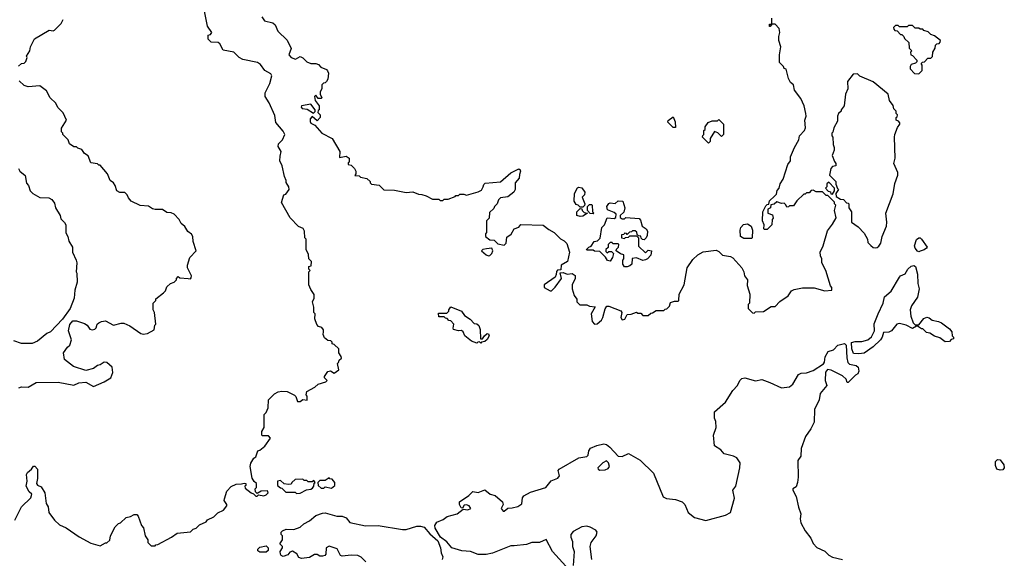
# Model space of a CAD drawing. Extents: x 1861455 to 2058065, y 200073 to 437907.
# Tile 543 of 574: x 2023540 to 2031068, y 363504 to 367624. Entities that reach past the tile are written whole.
import ezdxf

# ---------------------------------------------------------------- set-up
doc = ezdxf.new("R2010")
doc.units = 0

msp = doc.modelspace()

# ---------------------------------------------------------------- linework, layer by layer
at = {"layer": '0CON05XD'}
for points in [[(2025415, 367234.7), (2025379.8, 367279.8), (2025357.4, 367297.4), (2025245, 367320), (2025217.5, 367335), (2025175.9, 367375.9), (2025095, 367391.2), (2025069.2, 367439.2), (2025058, 367448), (2025003, 367453), (2024980, 367475), (2024980, 367505), (2024998.3, 367511.7), (2025010, 367525), (2024976.7, 367575), (2024946.7, 367715)], [(2025390, 367645), (2025412.5, 367615), (2025475, 367600), (2025492.5, 367585), (2025513.3, 367535), (2025585, 367467.5), (2025616.2, 367403.8), (2025598, 367355), (2025614.6, 367334.6), (2025647.7, 367322.3), (2025685, 367342.5), (2025705, 367332.5), (2025735, 367302.5), (2025765, 367287.5), (2025805, 367287.5), (2025825, 367280), (2025841.7, 367261.7), (2025885, 367242.5), (2025893.3, 367233.3), (2025900, 367215), (2025895, 367170), (2025885, 367150), (2025875, 367140), (2025861.7, 367138.3), (2025850, 367125), (2025850, 367095), (2025838.3, 367071.7), (2025837.5, 367055), (2025850, 367025), (2025845, 367020), (2025821.7, 367021.7), (2025805, 367047.5), (2025793.3, 367035), (2025800, 367005), (2025830, 366965), (2025830, 366935), (2025821.7, 366928.3), (2025820, 366915), (2025837.5, 366895), (2025836.7, 366875), (2025815, 366850), (2025775, 366882.5), (2025760, 366865), (2025760, 366845), (2025765, 366833.3), (2025796.7, 366816.7), (2025850, 366755), (2025930, 366715), (2025987.5, 366615), (2025985, 366570), (2026035, 366580), (2026060, 366565), (2026060, 366535), (2026051.7, 366528.3), (2026050, 366515), (2026075, 366510), (2026100, 366485), (2026110, 366465), (2026110, 366445), (2026101.7, 366431.7), (2026135, 366430), (2026145, 366420), (2026195, 366410), (2026220, 366385), (2026220, 366375), (2026230, 366365), (2026287, 366357), (2026323, 366323), (2026405, 366320), (2026495, 366302.5), (2026545, 366307.5), (2026588.3, 366288.3), (2026615, 366287.5), (2026647, 366277), (2026695, 366250), (2026745, 366250), (2026755, 366240), (2026775, 366240), (2026785, 366250), (2026815, 366250), (2026868.3, 366271.7), (2026875, 366280), (2026895, 366280), (2026905, 366290), (2026935, 366290), (2026955, 366282.5), (2027045, 366306), (2027070, 366320), (2027082.5, 366345), (2027087.3, 366362.7), (2027097.7, 366372.3), (2027216.7, 366383.3), (2027295, 366453.3), (2027355, 366482.5), (2027366.4, 366476.4), (2027370, 366465), (2027360.7, 366439.3), (2027359.3, 366410.7), (2027327.5, 366375), (2027327.5, 366325), (2027317.5, 366305), (2027271.7, 366268.3), (2027215, 366260), (2027200, 366245), (2027190, 366215), (2027170, 366195), (2027165, 366180), (2027131.7, 366148.3), (2027130, 366105), (2027110, 366085), (2027110, 365995), (2027100, 365985), (2027100, 365965), (2027135, 365940), (2027167, 365937), (2027195, 365910), (2027245, 365900), (2027260, 365915), (2027265, 365960), (2027296.4, 365983.6), (2027320, 366025), (2027355, 366037.5), (2027371.7, 366058.3), (2027542.7, 366052.7), (2027585, 366018.8), (2027626.1, 365996.1), (2027675, 365947.5), (2027703, 365933), (2027721.7, 365911.7), (2027743.3, 365845), (2027727.5, 365775), (2027680, 365745), (2027678.3, 365711.7), (2027651.7, 365708.3), (2027643, 365697), (2027642.5, 365675), (2027633.3, 365655), (2027550, 365595), (2027550, 365575), (2027595, 365550), (2027605, 365550), (2027633, 365577), (2027682.5, 365645), (2027671.7, 365688.3), (2027695, 365690), (2027725, 365677.5), (2027765, 365682.5), (2027786.1, 365666.1), (2027786.4, 365643.6), (2027762.5, 365595), (2027762.5, 365565), (2027780, 365515), (2027800, 365485), (2027800, 365465), (2027821.7, 365441.7), (2027875, 365442.5), (2027895, 365432.5), (2027938.3, 365428.3), (2027908.8, 365375), (2027915.6, 365315), (2027934.1, 365294.1), (2027955, 365296.9), (2027988, 365325), (2027998.8, 365345), (2028016.7, 365413.3), (2028028.3, 365431.7), (2028045, 365433.3), (2028135, 365397.5), (2028142.5, 365385), (2028135.6, 365345), (2028145, 365329.2), (2028167.1, 365332.9), (2028185, 365370), (2028215, 365372.5), (2028255, 365387.5), (2028265, 365380), (2028288.3, 365378.3), (2028305, 365360), (2028345, 365360), (2028365, 365380), (2028378.3, 365381.7), (2028405, 365400), (2028465, 365400), (2028475, 365410), (2028488.3, 365411.7), (2028508.3, 365431.7), (2028515, 365460), (2028545, 365470), (2028575, 365470), (2028580, 365475), (2028582.5, 365525), (2028618.8, 365595), (2028643.8, 365725), (2028685, 365790), (2028723.8, 365825), (2028765, 365847.5), (2028865, 365861.2), (2028885, 365851.2), (2028912.9, 365822.9), (2028973, 365813), (2028993, 365803), (2029060, 365725), (2029076.7, 365695), (2029082.5, 365665), (2029103, 365633), (2029100.7, 365590.7), (2029122.5, 365525), (2029120, 365455), (2029110, 365445), (2029110, 365415), (2029141.7, 365381.7), (2029155, 365380), (2029165, 365390), (2029227, 365393), (2029285, 365430), (2029315, 365430), (2029350.7, 365469.3), (2029415, 365512.5), (2029440.7, 365549.3), (2029460.7, 365559.3), (2029525, 365572.5), (2029615, 365572.5), (2029695, 365550), (2029750, 365555), (2029750, 365575), (2029738.3, 365588.3), (2029702.5, 365705), (2029673.3, 365765), (2029672.5, 365795), (2029661.7, 365818.3), (2029660, 365845), (2029683.3, 365895), (2029715, 366010), (2029755, 366060), (2029781.7, 366108.3), (2029770, 366165), (2029780, 366205), (2029770, 366215), (2029768.3, 366228.3), (2029718.3, 366278.3), (2029705, 366280), (2029678.3, 366308.3), (2029628.3, 366308.3), (2029605, 366320), (2029591.7, 366318.3), (2029575, 366300), (2029555, 366300), (2029545, 366290), (2029535, 366290), (2029481.7, 366238.3), (2029455, 366200), (2029425, 366200), (2029418.3, 366191.7), (2029405, 366190), (2029398.3, 366208.3), (2029385, 366220), (2029365, 366217.5), (2029328.3, 366231.7), (2029308.3, 366211.7), (2029281.7, 366208.3), (2029280, 366185), (2029260, 366175), (2029260, 366145), (2029295, 366130), (2029300, 366105), (2029292.5, 366095), (2029290, 366055), (2029255, 366020), (2029235, 366020), (2029230, 366025), (2029232.5, 366055), (2029220, 366085), (2029222.5, 366155), (2029245, 366200), (2029255, 366210), (2029268.3, 366211.7), (2029271.7, 366238.3), (2029310, 366275), (2029325, 366290), (2029331.7, 366318.3), (2029347.5, 366335), (2029353, 366367), (2029377.5, 366405), (2029413.6, 366516.4), (2029432.5, 366545), (2029432.5, 366575), (2029463, 366647), (2029497.5, 366705), (2029502.5, 366735), (2029540, 366775), (2029547, 366797), (2029542.5, 366855), (2029552.5, 366885), (2029550, 366905), (2029536.7, 366965), (2029511.7, 367021.7), (2029463.9, 367083.9), (2029456.7, 367125), (2029433.6, 367143.6), (2029417.5, 367175), (2029400, 367245), (2029385, 367250), (2029380, 367265), (2029350, 367295), (2029350, 367355), (2029360, 367415), (2029342.5, 367465), (2029342.5, 367495), (2029352.5, 367525), (2029347, 367557), (2029315, 367590), (2029290, 367590), (2029278.3, 367571.7), (2029271.7, 367571.7), (2029271.7, 367588.3), (2029290, 367590), (2029290, 367635)], [(2023530.7, 367269.3), (2023555, 367287.5), (2023575, 367290), (2023587, 367303), (2023597.5, 367335), (2023592.5, 367345), (2023617.5, 367385), (2023623, 367417), (2023653.6, 367476.4), (2023765, 367542.5), (2023795, 367537.5), (2023805, 367542.5), (2023857.5, 367595), (2023873.6, 367626.4)], [(2030415, 367210), (2030440, 367235), (2030440, 367275), (2030431.7, 367288.3), (2030441.7, 367298.3), (2030458.3, 367301.7), (2030481.7, 367328.3), (2030505, 367330), (2030518.3, 367341.7), (2030520, 367375), (2030540, 367405), (2030541.7, 367428.3), (2030551.7, 367438.3), (2030568.3, 367441.7), (2030578.3, 367451.7), (2030580, 367465), (2030535, 367500), (2030505, 367510), (2030485, 367530), (2030451.7, 367541.7), (2030445, 367550), (2030425, 367550), (2030415, 367560), (2030385, 367560), (2030365, 367580), (2030335, 367580), (2030325, 367570), (2030265, 367570), (2030255, 367580), (2030235, 367580), (2030220, 367565), (2030221.7, 367551.7), (2030231.7, 367541.7), (2030248.3, 367538.3), (2030275, 367510), (2030285, 367510), (2030300, 367495), (2030305, 367480), (2030338.3, 367448.3), (2030340, 367405), (2030360, 367385), (2030350, 367375), (2030352.5, 367355), (2030365, 367350), (2030400, 367315), (2030398.3, 367301.7), (2030388.3, 367291.7), (2030355, 367280), (2030347.5, 367265), (2030348.3, 367248.3), (2030381.7, 367211.7), (2030415, 367210)], [(2023503, 363797), (2023555, 363897.5), (2023625, 363967.5), (2023632.5, 363995), (2023611.7, 364011.7), (2023590, 364055), (2023596.7, 364095), (2023592.5, 364145), (2023600.7, 364159.3), (2023630, 364185), (2023645, 364210), (2023655, 364210), (2023677, 364187), (2023676.7, 364115), (2023667.5, 364075), (2023675, 364062.5), (2023705, 364050), (2023732.5, 364005), (2023743.6, 363923.6), (2023757, 363897), (2023762.5, 363855), (2023806.7, 363795), (2023845, 363760), (2023895, 363736), (2023995, 363667.5), (2024085, 363620), (2024155, 363600), (2024195, 363622.5), (2024207, 363623), (2024228.3, 363641.7), (2024233, 363677), (2024270, 363745), (2024295, 363770), (2024310, 363775), (2024353, 363817), (2024387, 363823), (2024415, 363840), (2024435, 363840), (2024447, 363827), (2024470, 363755), (2024487, 363737), (2024500, 363675), (2024520, 363645), (2024520, 363625), (2024545, 363600), (2024575, 363600), (2024581.7, 363608.3), (2024595, 363610), (2024700, 363665), (2024745, 363697.5), (2024845, 363707.5), (2024865, 363727.5), (2024890, 363735), (2024915, 363760), (2024965, 363782.5), (2024975, 363797.5), (2025025, 363822.5), (2025055, 363852.5), (2025098.3, 363871.7), (2025122.5, 363905), (2025122.5, 363915), (2025102.5, 363945), (2025105, 363960), (2025123, 364017), (2025157, 364053), (2025195, 364070), (2025235, 364072.5), (2025255, 364080), (2025270, 364075), (2025268.3, 364061.7), (2025260, 364055), (2025265, 364040), (2025310, 364005), (2025328.3, 363998.3), (2025345, 363980), (2025355, 363980), (2025365, 363990), (2025407, 363983), (2025425, 363990), (2025440, 364005), (2025435, 364020), (2025385, 364017.5), (2025355, 364000), (2025341.7, 364011.7), (2025340, 364035), (2025350, 364045), (2025350, 364075), (2025331.7, 364091.7), (2025318.3, 364118.3), (2025302.5, 364205), (2025308.3, 364231.7), (2025330.7, 364269.3), (2025345, 364280), (2025360, 364325), (2025375, 364330), (2025415, 364362.5), (2025456.4, 364423.6), (2025441.7, 364441.7), (2025395, 364440), (2025390, 364445), (2025390, 364475), (2025410, 364505), (2025410, 364605), (2025425, 364620), (2025440, 364655), (2025442.5, 364715), (2025487, 364763), (2025515, 364777.5), (2025545, 364783.3), (2025585, 364778.8), (2025640.7, 364750.7), (2025650.7, 364740.7), (2025665, 364703.3), (2025685, 364702.5), (2025705, 364717.5), (2025737, 364713), (2025737.5, 364745), (2025730, 364755), (2025735, 364780), (2025797, 364813), (2025823, 364837), (2025880, 364855), (2025890, 364865), (2025870, 364885), (2025870, 364895), (2025895, 364932.5), (2025915, 364937.5), (2025945, 364920), (2025980, 364945), (2025970, 364995), (2025978.3, 365001.7), (2025981.7, 365018.3), (2026000, 365035), (2025998.3, 365048.3), (2025980, 365075), (2025980, 365105), (2025945, 365140), (2025930, 365145), (2025928.3, 365158.3), (2025918.3, 365168.3), (2025895, 365170), (2025870.7, 365190.7), (2025860, 365215), (2025862.5, 365235), (2025861.7, 365251.7), (2025849.3, 365269.3), (2025825, 365277.5), (2025811.7, 365291.7), (2025797.5, 365335), (2025800, 365375), (2025790, 365385), (2025790, 365425), (2025777.5, 365465), (2025792.5, 365495), (2025791.7, 365521.7), (2025765, 365560), (2025750, 365595), (2025750, 365695), (2025760, 365705), (2025750, 365715), (2025750, 365735), (2025768.3, 365741.7), (2025770, 365775), (2025750, 365795), (2025747, 365827), (2025730, 365865), (2025730, 365945), (2025720, 365955), (2025717.5, 366005), (2025706.4, 366026.4), (2025670.7, 366040.7), (2025607, 366107), (2025542.5, 366225), (2025560, 366285), (2025575, 366290), (2025600, 366325), (2025597.5, 366345), (2025578.3, 366378.3), (2025577.5, 366395), (2025563.6, 366423.6), (2025546.2, 366505), (2025530, 366545), (2025530.4, 366579.5), (2025540, 366615), (2025516.7, 366655), (2025517.5, 366675), (2025548.8, 366705), (2025566.4, 366745), (2025555, 366770), (2025498.1, 366838.1), (2025490.3, 366890.3), (2025446.9, 366986.9), (2025417.5, 367035), (2025416.7, 367065), (2025451.5, 367135), (2025467.5, 367195), (2025459.4, 367209.4), (2025415, 367234.7)], [(2030085, 365877.5), (2030095, 365882.5), (2030109.3, 365890.7), (2030122.5, 365915), (2030132.5, 365965), (2030166.4, 366043.6), (2030170, 366075), (2030162.5, 366145), (2030217, 366293), (2030231.7, 366371.7), (2030252.5, 366435), (2030252.5, 366455), (2030223.3, 366525), (2030232.5, 366565), (2030227.5, 366725), (2030230, 366745), (2030251.7, 366798.3), (2030270, 366825), (2030270, 366835), (2030258.3, 366848.3), (2030240, 366855), (2030240, 366875), (2030248.3, 366881.7), (2030250, 366895), (2030240, 366905), (2030240, 366925), (2030223, 366943), (2030217, 366967), (2030190, 367005), (2030180, 367055), (2030065, 367147.5), (2029963, 367193), (2029945, 367210), (2029911.7, 367208.3), (2029868.3, 367151.7), (2029872.5, 367095), (2029852.5, 367055), (2029842.5, 366965), (2029820, 366935), (2029820, 366925), (2029800, 366905), (2029792.5, 366885), (2029791.7, 366848.3), (2029763, 366797), (2029757, 366763), (2029750, 366755), (2029750, 366735), (2029757.5, 366725), (2029758.3, 366668.3), (2029767.5, 366645), (2029767.5, 366625), (2029752.5, 366585), (2029768.3, 366538.3), (2029780, 366525), (2029780, 366505), (2029755, 366500), (2029740, 366485), (2029730, 366435), (2029780, 366385), (2029780, 366365), (2029791.7, 366331.7), (2029800, 366325), (2029780, 366295), (2029781.7, 366271.7), (2029815, 366250), (2029838.3, 366248.3), (2029861.7, 366221.7), (2029875, 366220), (2029880, 366215), (2029880, 366185), (2029900, 366155), (2029900, 366075), (2029949.3, 366039.3), (2029995, 365990), (2030022.5, 365945), (2030025, 365920), (2030047, 365897), (2030065, 365882.5), (2030085, 365877.5)], [(2023533, 364807), (2023555, 364816.7), (2023605, 364812.5), (2023665, 364847.5), (2023835, 364851.2), (2023955, 364827.5), (2023993, 364847), (2024045, 364852.5), (2024105, 364817.5), (2024187, 364853), (2024236.4, 364883.6), (2024252.5, 364925), (2024246.2, 364965), (2024205, 365002), (2024185, 365003.8), (2024155.6, 364984.4), (2024135, 364979.4), (2024105, 364955.5), (2024045, 364940), (2023951.7, 364971.7), (2023882, 365025), (2023876, 365075), (2023905, 365120), (2023922.5, 365135), (2023936.7, 365175), (2023913.3, 365245), (2023922.5, 365292.5), (2023945, 365320), (2023975, 365321.2), (2024035, 365300), (2024056.4, 365286.4), (2024075, 365257.5), (2024095, 365251.2), (2024115, 365257.5), (2024125, 365267.5), (2024133.3, 365295), (2024143.9, 365306.1), (2024164.4, 365315.6), (2024195, 365319.2), (2024256.7, 365286.7), (2024315, 365303.1), (2024335, 365302.5), (2024382.1, 365282.1), (2024465, 365223.3), (2024485, 365217.5), (2024517, 365223), (2024568.3, 365251.7), (2024573, 365287), (2024580, 365295), (2024570, 365385), (2024560, 365405), (2024560, 365455), (2024580, 365475), (2024581.7, 365488.3), (2024640, 365535), (2024655, 365550), (2024665, 365580), (2024693, 365607), (2024720, 365615), (2024740, 365635), (2024740, 365645), (2024751.7, 365658.3), (2024765, 365650), (2024827, 365643), (2024845, 365642.5), (2024851.7, 365648.3), (2024852.5, 365665), (2024822.5, 365725), (2024822.5, 365745), (2024840, 365805), (2024890, 365855), (2024867, 365927), (2024862.5, 365965), (2024853, 365983), (2024825, 366002.5), (2024803, 366043), (2024773.6, 366063.6), (2024760, 366095), (2024720, 366135), (2024697, 366147), (2024665, 366150), (2024631.7, 366171.7), (2024575, 366172.5), (2024555, 366177.5), (2024525, 366196.7), (2024462.3, 366202.3), (2024392.5, 366235), (2024371.7, 366261.7), (2024362.5, 366285), (2024345, 366302.5), (2024305, 366302.5), (2024282.5, 366315), (2024270, 366355), (2024256.4, 366376.4), (2024232.5, 366395), (2024212.5, 366445), (2024155, 366510), (2024145, 366510), (2024135, 366520), (2024085, 366530), (2024063, 366583), (2024035, 366600), (2024015, 366630), (2023985, 366640), (2023975, 366650), (2023955, 366650), (2023920, 366675), (2023910, 366705), (2023870, 366745), (2023870, 366755), (2023860, 366765), (2023860, 366795), (2023897.5, 366855), (2023872.5, 366912.5), (2023831.7, 366951.7), (2023816.7, 366985), (2023773.8, 367025), (2023745, 367080), (2023695, 367116.7), (2023605, 367111.2), (2023575, 367120), (2023536.4, 367156.4)], [(2025785, 366910), (2025798.3, 366921.7), (2025800, 366935), (2025767, 366977), (2025695.7, 366965), (2025692.7, 366955), (2025700, 366945), (2025738.3, 366938.3), (2025785, 366910)], [(2028555, 366800), (2028535, 366800), (2028495, 366840), (2028497, 366853), (2028535, 366880), (2028551.7, 366841.7), (2028555, 366800)], [(2028805, 366680), (2028760, 366725), (2028761.7, 366738.3), (2028770, 366745), (2028770, 366775), (2028780, 366785), (2028780, 366805), (2028803, 366837), (2028835, 366850), (2028875, 366850), (2028885, 366860), (2028920, 366825), (2028920, 366745), (2028905, 366730), (2028878.3, 366758.3), (2028851.7, 366768.3), (2028820, 366715), (2028818.3, 366691.7), (2028805, 366680)], [(2023530, 366485), (2023540, 366465), (2023581.7, 366431.7), (2023593, 366373), (2023607.5, 366355), (2023620, 366315), (2023640, 366295), (2023695, 366262.5), (2023761.7, 366261.7), (2023785, 366247.5), (2023805, 366220), (2023812.5, 366185), (2023850, 366125), (2023855, 366100), (2023883, 366073), (2023892.5, 366055), (2023893, 365993), (2023907.5, 365965), (2023915, 365930), (2023942.5, 365885), (2023942.5, 365845), (2023972.5, 365785), (2023977, 365763), (2023972.5, 365695), (2023977.5, 365685), (2023980, 365615), (2023962.5, 365555), (2023956.7, 365495), (2023926, 365415), (2023868.1, 365331.9), (2023775, 365236.7), (2023747.7, 365222.3), (2023675, 365164), (2023635, 365146.2), (2023555, 365146.7), (2023495, 365166.7)], [(2029755, 366290), (2029770, 366315), (2029770, 366335), (2029725, 366380), (2029711.7, 366368.3), (2029710, 366345), (2029700, 366335), (2029721.7, 366311.7), (2029738.3, 366308.3), (2029741.7, 366291.7), (2029755, 366290)], [(2027845, 366190), (2027825, 366190), (2027810, 366205), (2027795, 366210), (2027780, 366235), (2027782.5, 366295), (2027805, 366337.5), (2027815, 366343.3), (2027836.4, 366336.4), (2027860, 366305), (2027857, 366283), (2027840, 366265), (2027860, 366215), (2027858.3, 366201.7), (2027845, 366190)], [(2028165, 365732.5), (2028150, 365755), (2028150, 365785), (2028160, 365795), (2028160, 365825), (2028133, 365833), (2028100, 365855), (2028101.7, 365868.3), (2028117.5, 365885), (2028120, 365905), (2028115, 365910), (2028075, 365910), (2028068.3, 365918.3), (2028055, 365920), (2028040, 365905), (2028038.3, 365881.7), (2028020, 365865), (2028021.7, 365851.7), (2028031.7, 365841.7), (2028045, 365850), (2028065, 365850), (2028080, 365835), (2028072.5, 365805), (2028055, 365777.5), (2028035, 365782.5), (2028018.3, 365808.3), (2027975, 365850), (2027935, 365852.5), (2027925, 365860), (2027875, 365860), (2027872.5, 365865), (2027890, 365885), (2027908.3, 365891.7), (2027931.7, 365928.3), (2027958.3, 365931.7), (2027977, 365953), (2027990, 366035), (2028010, 366055), (2028031.7, 366108.3), (2028085, 366102.5), (2028098.3, 366111.7), (2028100, 366135), (2028085, 366150), (2028035, 366170), (2028030, 366195), (2028045, 366217.5), (2028055, 366222.5), (2028091.7, 366218.3), (2028115, 366237.5), (2028150, 366235), (2028167.5, 366185), (2028158.3, 366151.7), (2028130, 366125), (2028131.7, 366111.7), (2028145, 366100), (2028165, 366100), (2028175, 366110), (2028275, 366102.5), (2028285, 366090), (2028300, 366045), (2028330, 366025), (2028340, 366005), (2028337, 365973), (2028330, 365955), (2028315, 365940), (2028301.7, 365941.7), (2028291.7, 365951.7), (2028288.3, 365968.3), (2028271.7, 365971.7), (2028261.7, 365981.7), (2028258.3, 365998.3), (2028245, 366010), (2028225, 366010), (2028218.3, 366001.7), (2028201.7, 365998.3), (2028185, 365980), (2028178.3, 365988.3), (2028165, 365990), (2028158.3, 365981.7), (2028141.7, 365978.3), (2028140, 365955), (2028165, 365950), (2028171.7, 365958.3), (2028195, 365960), (2028205, 365970), (2028255, 365970), (2028270, 365955), (2028271.7, 365891.7), (2028325, 365840), (2028345, 365860), (2028370, 365855), (2028366.1, 365823.9), (2028340, 365795), (2028325, 365787.5), (2028305, 365782.5), (2028255, 365802.5), (2028221.7, 365798.3), (2028220, 365755), (2028205, 365740), (2028185, 365733.3), (2028165, 365732.5)], [(2027825, 366117.5), (2027800, 366125), (2027800, 366155), (2027825, 366180), (2027838.3, 366178.3), (2027840, 366165), (2027855, 366150), (2027880, 366145), (2027845, 366120), (2027825, 366117.5)], [(2027925, 366140), (2027901.7, 366141.7), (2027880, 366165), (2027880, 366195), (2027895, 366210), (2027915, 366210), (2027917.5, 366205), (2027920, 366155), (2027930, 366145), (2027925, 366140)], [(2029135, 365950), (2029075, 365950), (2029050, 365965), (2029047.5, 366015), (2029052.5, 366035), (2029073, 366057), (2029105, 366062.5), (2029132.5, 366045), (2029142.5, 366015), (2029140, 365955), (2029135, 365950)], [(2030415, 365847.5), (2030405, 365852.5), (2030386.7, 365875), (2030380, 365895), (2030396.4, 365943.6), (2030415, 365956.2), (2030425, 365955.8), (2030435, 365946.2), (2030476.7, 365885), (2030472.5, 365875), (2030455, 365863.3), (2030425, 365852.5), (2030415, 365847.5)], [(2027125, 365816.7), (2027135, 365820), (2027150, 365835), (2027157.5, 365855), (2027150, 365875), (2027107.7, 365872.3), (2027080, 365865), (2027070, 365855), (2027107.5, 365825), (2027125, 365816.7)], [(2029955, 365067.5), (2029915, 365070), (2029902.5, 365105), (2029900, 365155), (2029927, 365163), (2029978.3, 365161.7), (2030025, 365173.8), (2030051.3, 365198.7), (2030076, 365245), (2030073.8, 365296.2), (2030103.3, 365375), (2030142.5, 365455), (2030152.5, 365505), (2030202.3, 365547.7), (2030265.7, 365655), (2030275, 365665.4), (2030309.8, 365680.2), (2030330, 365715), (2030355, 365737.5), (2030375, 365742.5), (2030387.5, 365735), (2030403, 365677), (2030406.2, 365605), (2030415.8, 365565), (2030405, 365502.5), (2030358.8, 365435), (2030347.5, 365405), (2030353.8, 365355), (2030370, 365305), (2030385, 365290), (2030415, 365290), (2030452.7, 365337.3), (2030475, 365348), (2030493.9, 365343.9), (2030516.1, 365326.1), (2030565, 365316.2), (2030587.5, 365305), (2030649.3, 365259.3), (2030667, 365237), (2030670, 365205), (2030680, 365195), (2030678.3, 365181.7), (2030661.7, 365178.3), (2030648.3, 365161.7), (2030615, 365160), (2030575, 365190), (2030533, 365203), (2030497, 365227), (2030471.7, 365231.7), (2030445, 365260), (2030435, 365260), (2030405, 365280), (2030395, 365280), (2030365, 365262.5), (2030316.4, 365286.4), (2030265, 365299.2), (2030245, 365296), (2030205, 365243.3), (2030185, 365233.3), (2030145, 365230), (2030133.8, 365195), (2030120, 365175), (2030065, 365121.1), (2029995, 365073.8), (2029955, 365067.5)], [(2027065, 365150), (2027055, 365160), (2027041.7, 365158.3), (2027035, 365150), (2026995, 365164), (2026942, 365205), (2026930, 365235), (2026917, 365247), (2026895, 365243.8), (2026857.5, 365255), (2026853.3, 365265), (2026860, 365295), (2026835, 365320), (2026821.7, 365321.7), (2026808.3, 365338.3), (2026795, 365340), (2026785, 365350), (2026745, 365350), (2026741.7, 365378.3), (2026805, 365380), (2026820, 365395), (2026820, 365405), (2026835, 365427.5), (2026917.5, 365395), (2026940.7, 365360.7), (2026985, 365332.5), (2027015, 365300), (2027035, 365297.5), (2027050, 365285), (2027060, 365255), (2027061.7, 365181.7), (2027078.3, 365181.7), (2027093.6, 365206.4), (2027115, 365222.5), (2027125, 365220), (2027130, 365205), (2027115, 365177.5), (2027095, 365162.5), (2027071.7, 365158.3), (2027065, 365150)], [(2027715, 363443.3), (2027613.3, 363555), (2027565, 363646.7), (2027514, 363626), (2027455, 363625.8), (2027415, 363608.6), (2027319.6, 363600.5), (2027295, 363599.2), (2027155, 363544.2), (2027105, 363532), (2027045, 363532.9), (2026987.1, 363557.1), (2026920.9, 363560.9), (2026845, 363584.3), (2026805, 363630.8), (2026756, 363665), (2026716, 363735), (2026713.8, 363755), (2026728.8, 363781.2), (2026778.3, 363801.7), (2026807.5, 363825), (2026885, 363844.5), (2026931.2, 363878.8), (2026965, 363874.5), (2026990, 363885), (2026976.7, 363905), (2026955, 363914.2), (2026939.2, 363910.8), (2026925, 363886.7), (2026915, 363890.8), (2026902.2, 363915), (2026901.2, 363935), (2026975, 363985.7), (2027005, 364014.2), (2027045, 364008.5), (2027095, 364028.8), (2027136.2, 363995), (2027175, 363984.4), (2027231.8, 363935), (2027235.6, 363915), (2027222, 363885), (2027235, 363864.3), (2027245, 363865.7), (2027272, 363888), (2027305, 363889.2), (2027349.5, 363900.5), (2027379.2, 363920.8), (2027384.5, 363965.5), (2027395, 363982.5), (2027445, 364010), (2027562.5, 364045), (2027604.2, 364095.8), (2027655, 364115.8), (2027666.9, 364135), (2027656.7, 364175), (2027663.3, 364185), (2027815, 364271.4), (2027876.1, 364283.9), (2027885.9, 364294.1), (2027892, 364325), (2027905, 364346), (2027952.8, 364367.2), (2028005, 364379.4), (2028025, 364374.3), (2028052, 364355), (2028115, 364286.2), (2028145, 364284), (2028195, 364306.7), (2028283.8, 364253.8), (2028385.7, 364155.7), (2028460, 363975), (2028485, 363960.8), (2028555, 363954.3), (2028605, 363936), (2028624.5, 363914.5), (2028650.8, 363855), (2028698.8, 363815), (2028785, 363792.9), (2028936.4, 363833.6), (2028973.8, 363855), (2029003.8, 363965), (2028992.5, 364025), (2029014.1, 364055.9), (2029045.6, 364195), (2029047.1, 364235), (2029022.3, 364272.3), (2028997.5, 364285), (2028925, 364302.5), (2028900.6, 364335), (2028851.2, 364365), (2028843.8, 364445), (2028864, 364505), (2028861.7, 364551.7), (2028852.5, 364575), (2028852.5, 364625), (2028935, 364697.5), (2028991.2, 364788.8), (2029027.5, 364825), (2029046.2, 364865), (2029061.7, 364878.3), (2029085, 364884), (2029165, 364861.2), (2029215, 364870.6), (2029275, 364847.8), (2029365, 364808), (2029425, 364816.7), (2029450, 364835), (2029495, 364910), (2029515, 364920), (2029555, 364922.5), (2029605, 364940), (2029685, 364992.5), (2029692.5, 365005), (2029697.5, 365045), (2029720, 365085), (2029760.7, 365099.3), (2029795.8, 365134.2), (2029845, 365147.5), (2029857.5, 365135), (2029863.6, 365036.4), (2029871.7, 365001.7), (2029885, 364990), (2029935, 364978.8), (2029951.2, 364965), (2029956.2, 364935), (2029947.5, 364915), (2029930, 364905), (2029875, 364850), (2029865, 364850), (2029857.5, 364875), (2029830.7, 364900.7), (2029745, 364943.3), (2029715, 364947.5), (2029701.7, 364928.3), (2029697.5, 364865), (2029710, 364825), (2029660, 364765), (2029652, 364715), (2029617, 364643), (2029614, 364545), (2029589.2, 364495), (2029547.5, 364435), (2029515.5, 364345), (2029511.4, 364285), (2029488.3, 364251.7), (2029492.5, 364125), (2029486.4, 364083.6), (2029475, 364050), (2029450, 364035), (2029450, 364025), (2029477, 363977), (2029493.3, 363895), (2029512.5, 363845), (2029507.5, 363805), (2029512.5, 363775), (2029543.9, 363713.9), (2029588.3, 363658.3), (2029606.4, 363616.4), (2029635, 363587.5), (2029695, 363557.5), (2029725, 363527.5), (2029753, 363513), (2029830, 363495)], [(2031035, 364177.5), (2031010, 364185), (2031000, 364215), (2031000, 364245), (2031015, 364260), (2031036.4, 364256.4), (2031065, 364220), (2031067.5, 364195), (2031055, 364180), (2031035, 364177.5)], [(2027975, 364177.5), (2028015, 364181.1), (2028039.6, 364190.4), (2028049.5, 364205), (2028042.1, 364235), (2028025, 364248.4), (2027997.1, 364235), (2027960.8, 364195), (2027963.1, 364185), (2027975, 364177.5)], [(2025655, 364000), (2025685, 364002.5), (2025733, 364027), (2025767, 364033), (2025778.3, 364041.7), (2025790, 364055), (2025791.7, 364078.3), (2025800, 364085), (2025788.3, 364098.3), (2025775, 364090), (2025745, 364090), (2025735, 364100), (2025715, 364100), (2025705, 364110), (2025645, 364107.5), (2025620, 364085), (2025615, 364070), (2025595, 364067.5), (2025562.5, 364072.5), (2025535, 364100), (2025510, 364095), (2025511.7, 364061.7), (2025533, 364043), (2025545, 364040), (2025575, 364010), (2025645, 364010), (2025655, 364000)], [(2025925, 364040), (2025948.3, 364061.7), (2025950, 364085), (2025928.3, 364108.3), (2025911.7, 364111.7), (2025905, 364120), (2025875, 364100), (2025835, 364100), (2025820, 364085), (2025821.7, 364061.7), (2025845, 364040), (2025865, 364040), (2025875, 364050), (2025925, 364040)], [(2026187.3, 363477.3), (2026151.7, 363511.7), (2026125, 363526), (2026075, 363528), (2026005, 363520), (2025993.8, 363525), (2025966.8, 363576.8), (2025905, 363598), (2025884, 363585), (2025881.2, 363535), (2025872.5, 363525), (2025855, 363520), (2025835, 363521.2), (2025815, 363532.5), (2025795, 363532.5), (2025755, 363510), (2025695, 363503.3), (2025675, 363510), (2025659.3, 363539.3), (2025625, 363557.5), (2025605, 363550), (2025588.8, 363531.2), (2025555, 363517.5), (2025540, 363525), (2025533.3, 363535), (2025532.5, 363555), (2025550, 363585), (2025550, 363595), (2025530, 363615), (2025550, 363645), (2025550, 363675), (2025540, 363685), (2025540, 363705), (2025550, 363715), (2025576.4, 363726.4), (2025636.4, 363723.6), (2025685, 363743.3), (2025711.2, 363768.8), (2025755, 363790), (2025805, 363831.2), (2025855, 363848.8), (2025875, 363851.2), (2025965, 363826.9), (2026005, 363827.1), (2026035, 363814), (2026065, 363777.5), (2026185, 363752.9), (2026280, 363755), (2026466.8, 363723.2), (2026495, 363724.4), (2026575, 363749.4), (2026605, 363750), (2026631.7, 363741.7), (2026675, 363690), (2026737.4, 363637.4), (2026757.5, 363585), (2026762, 363545), (2026773.8, 363515), (2026770, 363495)], [(2027914.2, 363494.2), (2027901.9, 363595), (2027909.2, 363625), (2027947.5, 363675), (2027953.8, 363705), (2027945, 363720), (2027902.3, 363742.3), (2027875, 363749.2), (2027837.5, 363745), (2027771.7, 363708.3), (2027752.5, 363685), (2027752.5, 363665), (2027767, 363633), (2027766.7, 363595), (2027780, 363555), (2027771.7, 363448.3)], [(2025425, 363550), (2025375, 363550), (2025361.7, 363561.7), (2025360, 363575), (2025375, 363590), (2025425, 363600), (2025440, 363585), (2025440, 363565), (2025425, 363550)]]:
    msp.add_lwpolyline(points, dxfattribs=at)

doc.saveas('drawing.dxf')
